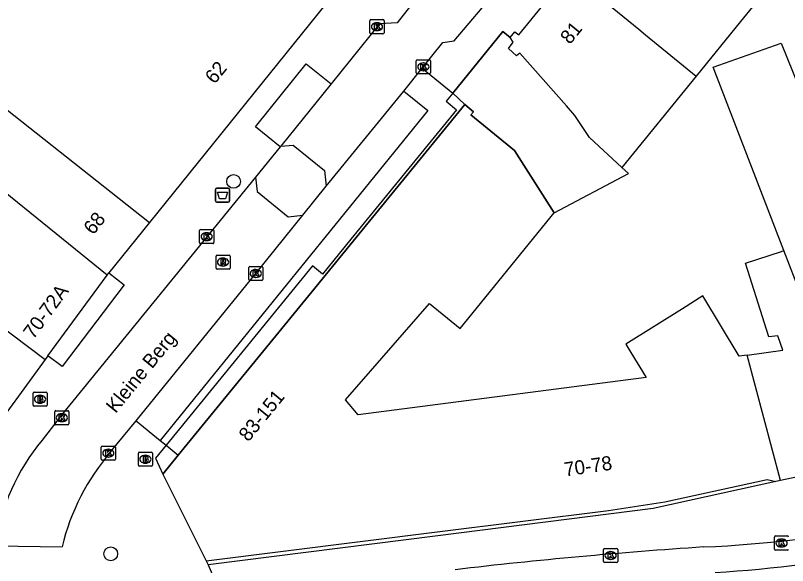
# Model space of a CAD drawing. Extents: x 160664 to 161506, y 382245 to 383288.
# Drawn here: x 161006.2 to 161061.1, y 382935.3 to 382974.3 of the extents above; entities that cross this region are included whole.
import ezdxf

# ---------------------------------------------------------------- set-up
doc = ezdxf.new("R2010")
doc.units = 0
for name, color, linetype in [('IMGEO_Afvalbak', 7, 'Continuous'), ('IMGEO_Boom', 7, 'Continuous'), ('IMGEO_Brandkraan', 7, 'Continuous'), ('IMGEO_Kolk', 7, 'Continuous'), ('IMGEO_Openbare_ruimte_label', 7, 'Continuous'), ('IMGEO_Pand', 7, 'Continuous'), ('IMGEO_Pand_nummerreeks', 7, 'Continuous'), ('IMGEO_Pand_overbouw', 7, 'Continuous'), ('IMGEO_Parkeervlak_open', 7, 'Continuous'), ('IMGEO_Rijbaan_lokaal_gesloten', 7, 'Continuous'), ('IMGEO_Rioolput', 7, 'Continuous'), ('IMGEO_Voetpad_open', 7, 'Continuous'), ('IMGEO_Woonerf_open', 7, 'Continuous')]:
    doc.layers.add(name, color=color, linetype=linetype)

msp = doc.modelspace()

# ---------------------------------------------------------------- linework, layer by layer
at = {"layer": 'IMGEO_Afvalbak'}
for p, q in [((161020.45, 382961.182), (161020.45, 382961.982)), ((161020.45, 382961.982), (161020.45, 382961.182)), ((161020.55, 382962.082), (161021.34, 382962.082)), ((161021.34, 382962.082), (161020.55, 382962.082)), ((161021.44, 382961.982), (161021.44, 382961.182)), ((161021.44, 382961.182), (161021.44, 382961.982)), ((161021.34, 382961.082), (161020.55, 382961.082)), ((161020.55, 382961.082), (161021.34, 382961.082))]:
    msp.add_line(p, q, dxfattribs=at)
msp.add_lwpolyline([(161020.593, 382961.796), (161021.297, 382961.796), (161021.148, 382961.326), (161020.742, 382961.326), (161020.593, 382961.796)], dxfattribs=at)
for centre, start, end in [((161020.55, 382961.982), 90, 180), ((161020.55, 382961.982), 90, 180), ((161021.34, 382961.982), 0, 90), ((161021.34, 382961.982), 360, 90), ((161020.55, 382961.182), 180, 270), ((161020.55, 382961.182), 180, 270), ((161021.34, 382961.182), 270, 0), ((161021.34, 382961.182), 270, 0)]:
    msp.add_arc(centre, 0.1, start, end, dxfattribs=at)
at = {"layer": 'IMGEO_Boom'}
for centre in [(161021.734, 382962.561), (161013.003, 382936.115)]:
    msp.add_circle(centre, 0.489, dxfattribs=at)
at = {"layer": 'IMGEO_Brandkraan'}
for p, q in [((161007.48, 382946.671), (161007.48, 382947.523)), ((161007.555, 382947.597), (161008.407, 382947.597)), ((161007.968, 382947.377), (161007.993, 382947.377)), ((161008.481, 382947.523), (161008.481, 382946.671)), ((161008.407, 382946.597), (161007.555, 382946.597)), ((161007.991, 382946.817), (161007.966, 382946.817)), ((161014.964, 382942.408), (161014.964, 382943.26)), ((161015.039, 382943.334), (161015.891, 382943.334)), ((161015.965, 382943.26), (161015.965, 382942.408)), ((161015.452, 382943.114), (161015.477, 382943.114)), ((161015.891, 382942.334), (161015.039, 382942.334)), ((161015.475, 382942.554), (161015.45, 382942.554))]:
    msp.add_line(p, q, dxfattribs=at)
for points in [[(161007.48, 382946.671), (161007.48, 382947.523)], [(161007.555, 382947.597), (161008.407, 382947.597)], [(161007.828, 382947.297), (161007.828, 382946.897), (161008.041, 382946.897)], [(161008.059, 382947.297), (161007.828, 382947.297)], [(161008.007, 382947.216), (161007.953, 382947.216), (161007.953, 382947.14)], [(161007.953, 382947.14), (161008.006, 382947.14)], [(161008.481, 382947.523), (161008.481, 382946.671)], [(161008.407, 382946.597), (161007.555, 382946.597)], [(161008.015, 382947.064), (161007.953, 382947.064), (161007.953, 382946.983)], [(161007.953, 382946.983), (161008.015, 382946.983)], [(161014.964, 382942.408), (161014.964, 382943.26)], [(161015.039, 382943.334), (161015.891, 382943.334)], [(161015.965, 382943.26), (161015.965, 382942.408)], [(161015.312, 382943.034), (161015.312, 382942.634), (161015.525, 382942.634)], [(161015.543, 382943.034), (161015.312, 382943.034)], [(161015.491, 382942.953), (161015.437, 382942.953), (161015.437, 382942.877)], [(161015.437, 382942.877), (161015.49, 382942.877)], [(161015.499, 382942.801), (161015.437, 382942.801), (161015.437, 382942.72)], [(161015.437, 382942.72), (161015.499, 382942.72)], [(161015.891, 382942.334), (161015.039, 382942.334)]]:
    msp.add_lwpolyline(points, dxfattribs=at)
for centre, radius, start, end in [((161007.557, 382947.521), 0.0765, 91.552, 178.448), ((161007.557, 382947.521), 0.0765, 91.552, 178.448), ((161008.008, 382947.178), 0.0379, 267.8285, 90.9355), ((161008.063, 382947.152), 0.145, 59.4692, 91.5367), ((161008.088, 382947.199), 0.0922, 285.5137, 58.1501), ((161008.093, 382947.007), 0.105, 301.3115, 78.989), ((161008.405, 382947.521), 0.0765, 1.552, 88.448), ((161008.405, 382947.521), 0.0765, 1.552, 88.448), ((161007.557, 382946.673), 0.0765, 181.552, 268.448), ((161007.557, 382946.673), 0.0765, 181.552, 268.448), ((161008.016, 382947.023), 0.0404, 269.8759, 90.5077), ((161008.047, 382947.148), 0.251, 268.6676, 293.5347), ((161008.405, 382946.673), 0.0765, 271.552, 358.448), ((161008.405, 382946.673), 0.0765, 271.552, 358.448), ((161015.041, 382943.258), 0.0765, 91.552, 178.448), ((161015.041, 382943.258), 0.0765, 91.552, 178.448), ((161015.889, 382943.258), 0.0765, 1.552, 88.448), ((161015.889, 382943.258), 0.0765, 1.552, 88.448), ((161015.492, 382942.915), 0.0379, 267.8285, 90.9355), ((161015.5, 382942.76), 0.0404, 269.8759, 90.5077), ((161015.547, 382942.889), 0.145, 59.4692, 91.5367), ((161015.572, 382942.936), 0.0922, 285.5137, 58.1501), ((161015.577, 382942.744), 0.105, 301.3115, 78.989), ((161015.041, 382942.41), 0.0765, 181.552, 268.448), ((161015.041, 382942.41), 0.0765, 181.552, 268.448), ((161015.531, 382942.885), 0.251, 268.6676, 293.5347), ((161015.889, 382942.41), 0.0765, 271.552, 358.448), ((161015.889, 382942.41), 0.0765, 271.552, 358.448)]:
    msp.add_arc(centre, radius, start, end, dxfattribs=at)
for centre, major_axis, ratio, start_param, end_param in [((161007.967, 382947.097), (-0.387, 0.002), 0.722429, 4.712389, 7.853982), ((161007.992, 382947.097), (-0.39, 0.002), 0.717154, 1.570796, 4.712389), ((161015.451, 382942.834), (-0.387, 0.002), 0.722429, 4.712389, 7.853982), ((161015.476, 382942.834), (-0.39, 0.002), 0.717154, 1.570796, 4.712389)]:
    msp.add_ellipse(centre, major_axis=major_axis, ratio=ratio, start_param=start_param, end_param=end_param, dxfattribs=at)
at = {"layer": 'IMGEO_Kolk'}
for p, q in [((161031.493, 382974.049), (161032.345, 382974.049)), ((161031.418, 382973.123), (161031.418, 382973.975)), ((161031.906, 382973.829), (161031.931, 382973.829)), ((161032.419, 382973.975), (161032.419, 382973.123)), ((161032.345, 382973.049), (161031.493, 382973.049)), ((161031.929, 382973.269), (161031.904, 382973.269)), ((161034.714, 382970.272), (161034.714, 382971.124)), ((161034.789, 382971.198), (161035.641, 382971.198)), ((161035.202, 382970.978), (161035.227, 382970.978)), ((161035.715, 382971.124), (161035.715, 382970.272)), ((161035.641, 382970.198), (161034.789, 382970.198)), ((161035.225, 382970.418), (161035.2, 382970.418)), ((161019.319, 382958.217), (161019.319, 382959.069)), ((161019.394, 382959.143), (161020.246, 382959.143)), ((161019.807, 382958.923), (161019.832, 382958.923)), ((161020.32, 382959.069), (161020.32, 382958.217)), ((161020.246, 382958.143), (161019.394, 382958.143)), ((161019.83, 382958.363), (161019.805, 382958.363)), ((161022.808, 382955.6), (161022.808, 382956.452)), ((161022.883, 382956.526), (161023.735, 382956.526)), ((161023.809, 382956.452), (161023.809, 382955.6)), ((161023.296, 382956.306), (161023.321, 382956.306)), ((161023.735, 382955.526), (161022.883, 382955.526)), ((161023.319, 382955.746), (161023.294, 382955.746)), ((161009.026, 382945.357), (161009.026, 382946.209)), ((161009.101, 382946.283), (161009.953, 382946.283)), ((161009.514, 382946.063), (161009.539, 382946.063)), ((161010.027, 382946.209), (161010.027, 382945.357)), ((161009.537, 382945.503), (161009.512, 382945.503)), ((161009.953, 382945.283), (161009.101, 382945.283)), ((161012.331, 382942.841), (161012.331, 382943.693)), ((161012.406, 382943.767), (161013.258, 382943.767)), ((161012.819, 382943.547), (161012.844, 382943.547)), ((161013.332, 382943.693), (161013.332, 382942.841)), ((161013.258, 382942.767), (161012.406, 382942.767)), ((161012.842, 382942.987), (161012.817, 382942.987)), ((161060.162, 382936.459), (161060.162, 382937.311)), ((161060.237, 382937.385), (161061.089, 382937.385)), ((161060.65, 382937.165), (161060.675, 382937.165)), ((161048.018, 382935.572), (161048.018, 382936.424)), ((161048.093, 382936.498), (161048.945, 382936.498)), ((161048.506, 382936.278), (161048.531, 382936.278)), ((161049.019, 382936.424), (161049.019, 382935.572)), ((161061.089, 382936.385), (161060.237, 382936.385)), ((161060.673, 382936.605), (161060.648, 382936.605)), ((161048.529, 382935.718), (161048.504, 382935.718)), ((161048.945, 382935.498), (161048.093, 382935.498))]:
    msp.add_line(p, q, dxfattribs=at)
for points in [[(161031.493, 382974.049), (161032.345, 382974.049)], [(161031.418, 382973.123), (161031.418, 382973.975)], [(161031.739, 382973.749), (161031.862, 382973.749), (161031.862, 382973.598), (161031.992, 382973.749), (161032.156, 382973.749), (161032.01, 382973.598), (161032.163, 382973.349), (161032.011, 382973.349), (161031.926, 382973.513), (161031.862, 382973.446), (161031.862, 382973.349), (161031.739, 382973.349), (161031.739, 382973.749)], [(161032.419, 382973.975), (161032.419, 382973.123)], [(161032.345, 382973.049), (161031.493, 382973.049)], [(161034.714, 382970.272), (161034.714, 382971.124)], [(161034.789, 382971.198), (161035.641, 382971.198)], [(161035.035, 382970.898), (161035.158, 382970.898), (161035.158, 382970.747), (161035.288, 382970.898), (161035.452, 382970.898), (161035.306, 382970.747), (161035.459, 382970.498), (161035.307, 382970.498), (161035.222, 382970.662), (161035.158, 382970.595), (161035.158, 382970.498), (161035.035, 382970.498), (161035.035, 382970.898)], [(161035.715, 382971.124), (161035.715, 382970.272)], [(161035.641, 382970.198), (161034.789, 382970.198)], [(161019.319, 382958.217), (161019.319, 382959.069)], [(161019.394, 382959.143), (161020.246, 382959.143)], [(161019.64, 382958.843), (161019.763, 382958.843), (161019.763, 382958.692), (161019.893, 382958.843), (161020.057, 382958.843), (161019.911, 382958.692), (161020.064, 382958.443), (161019.912, 382958.443), (161019.827, 382958.607), (161019.763, 382958.54), (161019.763, 382958.443), (161019.64, 382958.443), (161019.64, 382958.843)], [(161020.32, 382959.069), (161020.32, 382958.217)], [(161020.246, 382958.143), (161019.394, 382958.143)], [(161022.808, 382955.6), (161022.808, 382956.452)], [(161022.883, 382956.526), (161023.735, 382956.526)], [(161023.809, 382956.452), (161023.809, 382955.6)], [(161023.129, 382956.226), (161023.252, 382956.226), (161023.252, 382956.075), (161023.382, 382956.226), (161023.546, 382956.226), (161023.4, 382956.075), (161023.553, 382955.826), (161023.401, 382955.826), (161023.316, 382955.99), (161023.252, 382955.923), (161023.252, 382955.826), (161023.129, 382955.826), (161023.129, 382956.226)], [(161023.735, 382955.526), (161022.883, 382955.526)], [(161009.026, 382945.357), (161009.026, 382946.209)], [(161009.101, 382946.283), (161009.953, 382946.283)], [(161010.027, 382946.209), (161010.027, 382945.357)], [(161009.347, 382945.983), (161009.47, 382945.983), (161009.47, 382945.832), (161009.6, 382945.983), (161009.764, 382945.983), (161009.618, 382945.832), (161009.771, 382945.583), (161009.619, 382945.583), (161009.534, 382945.747), (161009.47, 382945.68), (161009.47, 382945.583), (161009.347, 382945.583), (161009.347, 382945.983)], [(161009.953, 382945.283), (161009.101, 382945.283)], [(161012.331, 382942.841), (161012.331, 382943.693)], [(161012.406, 382943.767), (161013.258, 382943.767)], [(161012.652, 382943.467), (161012.775, 382943.467), (161012.775, 382943.316), (161012.905, 382943.467), (161013.069, 382943.467), (161012.923, 382943.316), (161013.076, 382943.067), (161012.924, 382943.067), (161012.839, 382943.231), (161012.775, 382943.164), (161012.775, 382943.067), (161012.652, 382943.067), (161012.652, 382943.467)], [(161013.332, 382943.693), (161013.332, 382942.841)], [(161013.258, 382942.767), (161012.406, 382942.767)], [(161060.162, 382936.459), (161060.162, 382937.311)], [(161060.237, 382937.385), (161061.089, 382937.385)], [(161060.483, 382937.085), (161060.606, 382937.085), (161060.606, 382936.934), (161060.736, 382937.085), (161060.9, 382937.085), (161060.754, 382936.934), (161060.907, 382936.685), (161060.755, 382936.685), (161060.67, 382936.849), (161060.606, 382936.782), (161060.606, 382936.685), (161060.483, 382936.685), (161060.483, 382937.085)], [(161048.018, 382935.572), (161048.018, 382936.424)], [(161048.093, 382936.498), (161048.945, 382936.498)], [(161048.339, 382936.198), (161048.462, 382936.198), (161048.462, 382936.047), (161048.592, 382936.198), (161048.756, 382936.198), (161048.61, 382936.047), (161048.763, 382935.798), (161048.611, 382935.798), (161048.526, 382935.962), (161048.462, 382935.895), (161048.462, 382935.798), (161048.339, 382935.798), (161048.339, 382936.198)], [(161049.019, 382936.424), (161049.019, 382935.572)], [(161061.089, 382936.385), (161060.237, 382936.385)], [(161048.945, 382935.498), (161048.093, 382935.498)]]:
    msp.add_lwpolyline(points, dxfattribs=at)
for centre, start, end in [((161031.495, 382973.973), 91.552, 178.448), ((161031.495, 382973.973), 91.552, 178.448), ((161032.343, 382973.973), 1.552, 88.448), ((161032.343, 382973.973), 1.552, 88.448), ((161031.495, 382973.125), 181.552, 268.448), ((161031.495, 382973.125), 181.552, 268.448), ((161032.343, 382973.125), 271.552, 358.448), ((161032.343, 382973.125), 271.552, 358.448), ((161034.791, 382971.122), 91.552, 178.448), ((161034.791, 382971.122), 91.552, 178.448), ((161035.639, 382971.122), 1.552, 88.448), ((161035.639, 382971.122), 1.552, 88.448), ((161034.791, 382970.274), 181.552, 268.448), ((161034.791, 382970.274), 181.552, 268.448), ((161035.639, 382970.274), 271.552, 358.448), ((161035.639, 382970.274), 271.552, 358.448), ((161019.396, 382959.067), 91.552, 178.448), ((161019.396, 382959.067), 91.552, 178.448), ((161020.244, 382959.067), 1.552, 88.448), ((161020.244, 382959.067), 1.552, 88.448), ((161019.396, 382958.219), 181.552, 268.448), ((161019.396, 382958.219), 181.552, 268.448), ((161020.244, 382958.219), 271.552, 358.448), ((161020.244, 382958.219), 271.552, 358.448), ((161022.885, 382956.45), 91.552, 178.448), ((161022.885, 382956.45), 91.552, 178.448), ((161023.733, 382956.45), 1.552, 88.448), ((161023.733, 382956.45), 1.552, 88.448), ((161022.885, 382955.602), 181.552, 268.448), ((161022.885, 382955.602), 181.552, 268.448), ((161023.733, 382955.602), 271.552, 358.448), ((161023.733, 382955.602), 271.552, 358.448), ((161009.103, 382946.207), 91.552, 178.448), ((161009.103, 382946.207), 91.552, 178.448), ((161009.951, 382946.207), 1.552, 88.448), ((161009.951, 382946.207), 1.552, 88.448), ((161009.103, 382945.359), 181.552, 268.448), ((161009.103, 382945.359), 181.552, 268.448), ((161009.951, 382945.359), 271.552, 358.448), ((161009.951, 382945.359), 271.552, 358.448), ((161012.408, 382943.691), 91.552, 178.448), ((161012.408, 382943.691), 91.552, 178.448), ((161013.256, 382943.691), 1.552, 88.448), ((161013.256, 382943.691), 1.552, 88.448), ((161012.408, 382942.843), 181.552, 268.448), ((161012.408, 382942.843), 181.552, 268.448), ((161013.256, 382942.843), 271.552, 358.448), ((161013.256, 382942.843), 271.552, 358.448), ((161060.239, 382937.309), 91.552, 178.448), ((161060.239, 382937.309), 91.552, 178.448), ((161061.087, 382937.309), 1.552, 88.448), ((161061.087, 382937.309), 1.552, 88.448), ((161048.095, 382936.422), 91.552, 178.448), ((161048.095, 382936.422), 91.552, 178.448), ((161048.943, 382936.422), 1.552, 88.448), ((161048.943, 382936.422), 1.552, 88.448), ((161060.239, 382936.461), 181.552, 268.448), ((161060.239, 382936.461), 181.552, 268.448), ((161061.087, 382936.461), 271.552, 358.448), ((161061.087, 382936.461), 271.552, 358.448), ((161048.095, 382935.574), 181.552, 268.448), ((161048.095, 382935.574), 181.552, 268.448), ((161048.943, 382935.574), 271.552, 358.448), ((161048.943, 382935.574), 271.552, 358.448)]:
    msp.add_arc(centre, 0.0765, start, end, dxfattribs=at)
for centre, major_axis, ratio, start_param, end_param in [((161031.905, 382973.549), (-0.387, 0.002), 0.722429, 4.712389, 7.853982), ((161031.93, 382973.549), (-0.39, 0.002), 0.717154, 1.570796, 4.712389), ((161035.201, 382970.698), (-0.387, 0.002), 0.722429, 4.712389, 7.853982), ((161035.226, 382970.698), (-0.39, 0.002), 0.717154, 1.570796, 4.712389), ((161019.806, 382958.643), (-0.387, 0.002), 0.722429, 4.712389, 7.853982), ((161019.831, 382958.643), (-0.39, 0.002), 0.717154, 1.570796, 4.712389), ((161023.295, 382956.026), (-0.387, 0.002), 0.722429, 4.712389, 7.853982), ((161023.32, 382956.026), (-0.39, 0.002), 0.717154, 1.570796, 4.712389), ((161009.513, 382945.783), (-0.387, 0.002), 0.722429, 4.712389, 7.853982), ((161009.538, 382945.783), (-0.39, 0.002), 0.717154, 1.570796, 4.712389), ((161012.818, 382943.267), (-0.387, 0.002), 0.722429, 4.712389, 7.853982), ((161012.843, 382943.267), (-0.39, 0.002), 0.717154, 1.570796, 4.712389), ((161060.649, 382936.885), (-0.387, 0.002), 0.722429, 4.712389, 7.853982), ((161060.674, 382936.885), (-0.39, 0.002), 0.717154, 1.570796, 4.712389), ((161048.505, 382935.998), (-0.387, 0.002), 0.722429, 4.712389, 7.853982), ((161048.53, 382935.998), (-0.39, 0.002), 0.717154, 1.570796, 4.712389)]:
    msp.add_ellipse(centre, major_axis=major_axis, ratio=ratio, start_param=start_param, end_param=end_param, dxfattribs=at)
at = {"layer": 'IMGEO_Pand'}
for points in [[(161058.936, 382980.168), (161058.586, 382979.816), (161060.765, 382977.621), (161057.751, 382973.921), (161054.585, 382970.035)], [(161029.997, 382977.303), (161015.758, 382959.65)], [(161041.379, 382972.777), (161041.718, 382973.193), (161041.992, 382972.97), (161045.598, 382977.395)], [(161045.598, 382977.395), (161050.517, 382973.367), (161051.004, 382972.968), (161054.585, 382970.035)], [(161054.585, 382970.035), (161049.31, 382963.559), (161047.013, 382965.674), (161045.98, 382967.245), (161045.376, 382967.928), (161042.061, 382971.671), (161041.842, 382971.469), (161041.255, 382972.009), (161041.583, 382972.451), (161041.379, 382972.777)], [(161060.836, 382957.651), (161055.8, 382970.669), (161060.645, 382972.385), (161067.096, 382956.4), (161068.454, 382956.925)], [(161001.199, 382971.092), (161002.915, 382969.775), (161015.758, 382959.65)], [(161038.171, 382968.031), (161030.23, 382958.317), (161027.298, 382954.73), (161017.805, 382943.117)], [(161058.216, 382950.234), (161057.658, 382950.16), (161055.065, 382954.432), (161053.618, 382953.524), (161049.606, 382951.004), (161049.964, 382950.413), (161051.047, 382948.629), (161030.591, 382945.988), (161029.691, 382947.061), (161035.646, 382953.903), (161037.824, 382952.128), (161044.516, 382960.343), (161041.689, 382964.766), (161038.598, 382967.297), (161038.784, 382967.513), (161038.171, 382968.031)], [(161012.752, 382955.909), (161000.86, 382965.52)], [(160995.993, 382959.316), (160996.619, 382958.737), (161000, 382956.191), (161008.347, 382949.906)], [(161015.758, 382959.65), (161012.871, 382956.071)], [(161058.216, 382950.234), (161060.765, 382950.573), (161060.404, 382951.602), (161059.755, 382951.522), (161058.111, 382956.769), (161060.668, 382957.591), (161060.836, 382957.651)], [(161066.681, 382942.633), (161063.729, 382950.257), (161063.372, 382951.017), (161062.872, 382952.464), (161061.639, 382955.575), (161060.836, 382957.651)], [(161008.545, 382950.176), (161012.752, 382955.909)], [(161012.752, 382955.909), (161012.871, 382956.071)], [(161008.347, 382949.906), (161004.086, 382944.1)], [(161008.545, 382950.176), (161008.347, 382949.906)], [(161060.576, 382941.33), (161058.216, 382950.234)], [(161017.805, 382943.117), (161016.711, 382941.779)], [(161066.681, 382942.633), (161066.415, 382942.56), (161060.576, 382941.33)], [(161016.711, 382941.779), (161019.776, 382935.622)], [(161019.776, 382935.622), (161036.201, 382937.674), (161048.363, 382939.194), (161052.359, 382939.817), (161059.642, 382941.393), (161060.264, 382941.264)], [(161060.576, 382941.33), (161060.264, 382941.264)]]:
    msp.add_lwpolyline(points, dxfattribs=at)
at = {"layer": 'IMGEO_Pand_overbouw'}
msp.add_lwpolyline([(161027.298, 382954.73), (161030.23, 382958.317), (161038.171, 382968.031), (161038.784, 382967.513), (161038.598, 382967.297), (161041.689, 382964.766), (161044.516, 382960.343), (161049.793, 382963.115), (161049.31, 382963.559), (161047.013, 382965.674), (161045.98, 382967.245), (161045.376, 382967.928), (161042.061, 382971.671), (161041.842, 382971.469), (161041.255, 382972.009), (161041.583, 382972.451), (161041.379, 382972.777), (161040.863, 382973.21), (161037.3, 382968.838), (161036.825, 382968.255), (161037.566, 382967.651), (161030.067, 382958.45), (161028.058, 382955.984), (161027.328, 382956.579), (161016.934, 382943.825), (161016.184, 382942.904), (161016.711, 382941.779), (161017.805, 382943.117)], close=True, dxfattribs=at)
at = {"layer": 'IMGEO_Parkeervlak_open'}
for points in [[(161028.657, 382969.499), (161025.076, 382965.056)], [(161028.304, 382962.233), (161033.825, 382968.975)], [(161025.076, 382965.056), (161025.047, 382965.021)], [(161026.657, 382960.165), (161028.304, 382962.233)], [(161014.808, 382945.558), (161023.308, 382956.027), (161026.657, 382960.165)]]:
    msp.add_lwpolyline(points, dxfattribs=at)
at = {"layer": 'IMGEO_Rijbaan_lokaal_gesloten'}
for centre, radius, start, end in [((161007.021, 383191.848), 265.609, 280.74798, 290.57512), ((161050.326, 383027.378), 92.757, 273.47322, 288.93319), ((161051.441, 383022.588), 86.062, 272.45374, 281.4739), ((161077.257, 382597.76), 339.566, 93.73679, 96.72873)]:
    msp.add_arc(centre, radius, start, end, dxfattribs=at)
at = {"layer": 'IMGEO_Rioolput'}
for p, q in [((161020.482, 382956.408), (161020.482, 382957.26)), ((161020.557, 382957.334), (161021.409, 382957.334)), ((161020.97, 382957.114), (161020.995, 382957.114)), ((161021.483, 382957.26), (161021.483, 382956.408)), ((161020.993, 382956.554), (161020.968, 382956.554)), ((161021.409, 382956.334), (161020.557, 382956.334))]:
    msp.add_line(p, q, dxfattribs=at)
for points in [[(161020.482, 382956.408), (161020.482, 382957.26)], [(161020.557, 382957.334), (161021.409, 382957.334)], [(161021.071, 382957.032), (161020.819, 382957.034), (161020.819, 382956.634)], [(161021.483, 382957.26), (161021.483, 382956.408)], [(161020.819, 382956.634), (161020.943, 382956.634), (161020.943, 382956.796), (161020.954, 382956.796)], [(161020.997, 382956.953), (161020.943, 382956.953), (161020.943, 382956.872)], [(161020.943, 382956.872), (161020.995, 382956.872)], [(161021.001, 382956.767), (161021.072, 382956.634), (161021.212, 382956.634), (161021.147, 382956.76)], [(161021.409, 382956.334), (161020.557, 382956.334)]]:
    msp.add_lwpolyline(points, dxfattribs=at)
for centre, radius, start, end in [((161020.559, 382957.258), 0.0765, 91.552, 178.448), ((161020.559, 382957.258), 0.0765, 91.552, 178.448), ((161021.07, 382956.922), 0.109, 350.3612, 89.416), ((161021.407, 382957.258), 0.0765, 1.552, 88.448), ((161021.407, 382957.258), 0.0765, 1.552, 88.448), ((161020.953, 382956.743), 0.0533, 26.0293, 88.6989), ((161020.979, 382957.061), 0.19, 274.7715, 282.9687), ((161021.003, 382956.857), 0.0964, 77.0061, 93.1865), ((161021.017, 382956.914), 0.0378, 276.6634, 79.6772), ((161021.068, 382956.922), 0.112, 277.5842, 350.9817), ((161021.052, 382956.707), 0.108, 29.5134, 73.7905), ((161020.559, 382956.41), 0.0765, 181.552, 268.448), ((161020.559, 382956.41), 0.0765, 181.552, 268.448), ((161021.407, 382956.41), 0.0765, 271.552, 358.448), ((161021.407, 382956.41), 0.0765, 271.552, 358.448)]:
    msp.add_arc(centre, radius, start, end, dxfattribs=at)
for centre, major_axis, ratio, start_param, end_param in [((161020.969, 382956.834), (-0.387, 0.002), 0.722429, 4.712389, 7.853982), ((161020.994, 382956.834), (-0.39, 0.002), 0.717154, 1.570796, 4.712389)]:
    msp.add_ellipse(centre, major_axis=major_axis, ratio=ratio, start_param=start_param, end_param=end_param, dxfattribs=at)
at = {"layer": 'IMGEO_Voetpad_open'}
for points in [[(161038.171, 382978.793), (161036.798, 382977.065), (161035.859, 382977.032), (161033.352, 382973.821), (161032.095, 382973.764), (161028.657, 382969.499)], [(161035.13, 382970.603), (161036.587, 382972.42), (161037.407, 382972.543), (161040.453, 382976.167)], [(161037.3, 382968.838), (161040.863, 382973.21), (161041.379, 382972.777)], [(161025.047, 382965.021), (161023.288, 382966.439), (161026.897, 382970.917), (161028.657, 382969.499)], [(161033.825, 382968.975), (161035.13, 382970.603)], [(161035.13, 382970.603), (161037.3, 382968.838)], [(161033.825, 382968.975), (161034.071, 382968.777), (161035.523, 382967.593), (161016.51, 382944.17)], [(161037.3, 382968.838), (161036.825, 382968.255), (161037.566, 382967.651), (161030.067, 382958.45), (161028.058, 382955.984), (161027.328, 382956.579), (161016.934, 382943.825)], [(161037.3, 382968.838), (161038.171, 382968.031)], [(161025.047, 382965.021), (161023.292, 382962.861)], [(161023.292, 382962.861), (161009.584, 382946.059), (161008.131, 382944.188)], [(161012.871, 382956.071), (161013.951, 382955.23), (161009.542, 382949.416), (161008.545, 382950.176)], [(161013.015, 382943.378), (161014.808, 382945.558)], [(161014.808, 382945.558), (161016.51, 382944.17)], [(161016.934, 382943.825), (161016.184, 382942.904), (161016.711, 382941.779)], [(161016.51, 382944.17), (161016.934, 382943.825)], [(161016.934, 382943.825), (161017.805, 382943.117)], [(161060.264, 382941.264), (161051.535, 382939.337), (161036.237, 382937.396), (161019.914, 382935.326)], [(161004.833, 382936.695), (161009.543, 382936.615)], [(161019.776, 382935.622), (161019.914, 382935.326)], [(161019.914, 382935.326), (161020.977, 382932.92)]]:
    msp.add_lwpolyline(points, dxfattribs=at)
for centre, radius, start, end in [((161019.375, 382934.767), 14.67, 140.041, 172.4461), ((161025.282, 382932.808), 16.193, 139.2489, 166.4008)]:
    msp.add_arc(centre, radius, start, end, dxfattribs=at)
at = {"layer": 'IMGEO_Woonerf_open'}
for points in [[(161025.076, 382965.056), (161025.968, 382965.146), (161028.199, 382963.345), (161028.304, 382962.233)], [(161023.292, 382962.861), (161023.397, 382961.846), (161025.62, 382960.058), (161026.657, 382960.165)]]:
    msp.add_lwpolyline(points, dxfattribs=at)

# ---------------------------------------------------------------- texts
at = {"layer": 'IMGEO_Openbare_ruimte_label'}
msp.add_text('Kleine Berg', height=1, rotation=50.8033, dxfattribs=at).set_placement((161013.353, 382946.041))
at = {"layer": 'IMGEO_Pand_nummerreeks'}
for s, rotation, p in [('81', 50.8214, (161045.627, 382972.24)), ('62', 51.0563, (161020.388, 382969.422)), ('68', 51.4745, (161011.763, 382958.712)), ('70-72A', 53.7263, (161007.51, 382951.301)), ('83-151', 50.7352, (161022.78, 382944.021)), ('70-78', 8.3825, (161045.296, 382941.605))]:
    msp.add_text(s, height=1, rotation=rotation, dxfattribs=at).set_placement(p)

doc.saveas('drawing.dxf')
